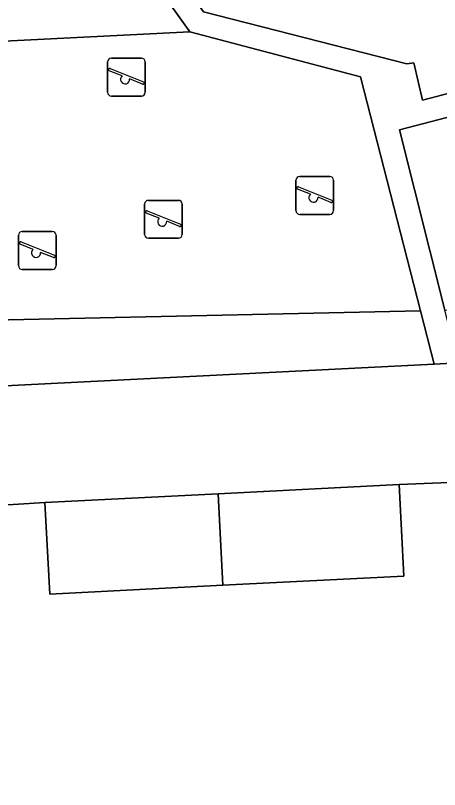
# Model space of a CAD drawing. Extents: x 160554 to 161248, y 385329 to 386506.
# Drawn here: x 160976.9 to 160988.06, y 385460.12 to 385480.51 of the extents above; entities that cross this region are included whole.
import ezdxf

# ---------------------------------------------------------------- set-up
doc = ezdxf.new("R2010")
doc.units = 0
for name, color, linetype in [('IMGEO_Erf', 7, 'Continuous'), ('IMGEO_Groenvoorziening', 7, 'Continuous'), ('IMGEO_Pand', 7, 'Continuous'), ('IMGEO_Speelvoorziening', 7, 'Continuous'), ('IMGEO_Voetpad_open', 7, 'Continuous')]:
    doc.layers.add(name, color=color, linetype=linetype)

msp = doc.modelspace()

# ---------------------------------------------------------------- linework, layer by layer
at = {"layer": 'IMGEO_Erf'}
msp.add_lwpolyline([(161002.288, 385449.875), (161001.337, 385468.992), (161000, 385468.904), (160994.321, 385468.528), (160994.453, 385466.168), (160989.773, 385465.905), (160989.642, 385468.265), (160987.002, 385468.16), (160987.126, 385465.746), (160982.356, 385465.501), (160977.798, 385465.266), (160977.673, 385467.68), (160975.025, 385467.513)], dxfattribs=at)
at = {"layer": 'IMGEO_Groenvoorziening'}
for points in [[(160995.618, 385483.369), (160991.189, 385486.265), (160978.653, 385485.16), (160981.851, 385480.614), (160987.205, 385479.242), (160987.382, 385479.265), (160987.617, 385478.282), (160996.214, 385480.538)], [(160981.486, 385480.083), (160977.914, 385485.094), (160956.058, 385483.167), (160952.516, 385478.626)], [(160981.486, 385480.083), (160952.516, 385478.626), (160951.48, 385477.297), (160951.79, 385471.951), (160987.562, 385472.734), (160985.986, 385478.898)], [(160996.341, 385479.937), (160987.007, 385477.499), (160988.205, 385472.75), (160995.402, 385473.384), (160997.174, 385475.979)], [(160987.92, 385471.331), (160987.562, 385472.734), (160951.79, 385471.951), (160951.932, 385469.506)]]:
    msp.add_lwpolyline(points, close=True, dxfattribs=at)
at = {"layer": 'IMGEO_Pand'}
for points in [[(160982.234, 385467.915), (160982.356, 385465.501), (160987.126, 385465.746), (160987.002, 385468.16)], [(160977.673, 385467.68), (160977.798, 385465.266), (160982.356, 385465.501), (160982.234, 385467.915)]]:
    msp.add_lwpolyline(points, close=True, dxfattribs=at)
at = {"layer": 'IMGEO_Speelvoorziening'}
for p, q in [((160979.422, 385479.392), (160980.212, 385479.392)), ((160980.212, 385479.392), (160979.422, 385479.392)), ((160979.322, 385478.492), (160979.322, 385479.292)), ((160979.322, 385479.292), (160979.322, 385478.492)), ((160980.312, 385479.292), (160980.312, 385478.492)), ((160980.312, 385478.492), (160980.312, 385479.292)), ((160979.705, 385478.92), (160979.366, 385479.057)), ((160979.391, 385479.117), (160980.267, 385478.764)), ((160980.243, 385478.704), (160979.903, 385478.841)), ((160980.212, 385478.392), (160979.422, 385478.392)), ((160979.422, 385478.392), (160980.212, 385478.392)), ((160984.282, 385475.375), (160984.282, 385476.175)), ((160984.282, 385476.175), (160984.282, 385475.375)), ((160984.382, 385476.275), (160985.172, 385476.275)), ((160985.172, 385476.275), (160984.382, 385476.275)), ((160985.272, 385476.175), (160985.272, 385475.375)), ((160985.272, 385475.375), (160985.272, 385476.175)), ((160984.665, 385475.803), (160984.326, 385475.94)), ((160984.351, 385476), (160985.227, 385475.647)), ((160985.203, 385475.587), (160984.863, 385475.724)), ((160980.298, 385474.744), (160980.298, 385475.544)), ((160980.298, 385475.544), (160980.298, 385474.744)), ((160980.398, 385475.644), (160981.188, 385475.644)), ((160981.188, 385475.644), (160980.398, 385475.644)), ((160981.288, 385475.544), (160981.288, 385474.744)), ((160981.288, 385474.744), (160981.288, 385475.544)), ((160980.681, 385475.172), (160980.342, 385475.309)), ((160980.367, 385475.369), (160981.243, 385475.016)), ((160981.219, 385474.956), (160980.879, 385475.093)), ((160985.172, 385475.275), (160984.382, 385475.275)), ((160984.382, 385475.275), (160985.172, 385475.275)), ((160976.976, 385473.923), (160976.976, 385474.723)), ((160976.976, 385474.723), (160976.976, 385473.923)), ((160977.076, 385474.823), (160977.866, 385474.823)), ((160977.866, 385474.823), (160977.076, 385474.823)), ((160977.966, 385474.723), (160977.966, 385473.923)), ((160977.966, 385473.923), (160977.966, 385474.723)), ((160977.359, 385474.351), (160977.02, 385474.488)), ((160977.045, 385474.548), (160977.921, 385474.195)), ((160981.188, 385474.644), (160980.398, 385474.644)), ((160980.398, 385474.644), (160981.188, 385474.644)), ((160977.897, 385474.135), (160977.557, 385474.272)), ((160977.866, 385473.823), (160977.076, 385473.823)), ((160977.076, 385473.823), (160977.866, 385473.823))]:
    msp.add_line(p, q, dxfattribs=at)
for centre, radius, start, end in [((160979.422, 385479.292), 0.1, 90, 180), ((160979.422, 385479.292), 0.1, 90, 180), ((160980.212, 385479.292), 0.1, 0, 90), ((160980.212, 385479.292), 0.1, 360, 90), ((160979.379, 385479.087), 0.0327, 68.078, 248.078), ((160979.784, 385478.83), 0.12, 130.9928, 5.1632), ((160980.255, 385478.734), 0.0327, 248.078, 68.078), ((160979.422, 385478.492), 0.1, 180, 270), ((160979.422, 385478.492), 0.1, 180, 270), ((160980.212, 385478.492), 0.1, 270, 0), ((160980.212, 385478.492), 0.1, 270, 0), ((160984.382, 385476.175), 0.1, 90, 180), ((160984.382, 385476.175), 0.1, 90, 180), ((160985.172, 385476.175), 0.1, 0, 90), ((160985.172, 385476.175), 0.1, 360, 90), ((160984.339, 385475.97), 0.0327, 68.078, 248.078), ((160984.744, 385475.713), 0.12, 130.9928, 5.1632), ((160980.398, 385475.544), 0.1, 90, 180), ((160980.398, 385475.544), 0.1, 90, 180), ((160981.188, 385475.544), 0.1, 0, 90), ((160981.188, 385475.544), 0.1, 360, 90), ((160985.215, 385475.617), 0.0327, 248.078, 68.078), ((160980.355, 385475.339), 0.0327, 68.078, 248.078), ((160984.382, 385475.375), 0.1, 180, 270), ((160984.382, 385475.375), 0.1, 180, 270), ((160985.172, 385475.375), 0.1, 270, 0), ((160985.172, 385475.375), 0.1, 270, 0), ((160980.76, 385475.082), 0.12, 130.9928, 5.1632), ((160981.231, 385474.986), 0.0327, 248.078, 68.078), ((160977.076, 385474.723), 0.1, 90, 180), ((160977.076, 385474.723), 0.1, 90, 180), ((160977.866, 385474.723), 0.1, 0, 90), ((160977.866, 385474.723), 0.1, 360, 90), ((160980.398, 385474.744), 0.1, 180, 270), ((160980.398, 385474.744), 0.1, 180, 270), ((160981.188, 385474.744), 0.1, 270, 0), ((160981.188, 385474.744), 0.1, 270, 0), ((160977.033, 385474.518), 0.0327, 68.078, 248.078), ((160977.438, 385474.261), 0.12, 130.9928, 5.1632), ((160977.909, 385474.165), 0.0327, 248.078, 68.078), ((160977.076, 385473.923), 0.1, 180, 270), ((160977.076, 385473.923), 0.1, 180, 270), ((160977.866, 385473.923), 0.1, 270, 0), ((160977.866, 385473.923), 0.1, 270, 0)]:
    msp.add_arc(centre, radius, start, end, dxfattribs=at)
at = {"layer": 'IMGEO_Voetpad_open'}
msp.add_lwpolyline([(160978.653, 385485.16), (160977.914, 385485.094), (160981.486, 385480.083), (160985.986, 385478.898), (160987.562, 385472.734), (160987.92, 385471.331), (160988.554, 385471.363), (160988.205, 385472.75), (160987.007, 385477.499), (160996.341, 385479.937), (160998.463, 385480.491), (160998.313, 385481.089), (160996.214, 385480.538), (160987.617, 385478.282), (160987.382, 385479.265), (160987.205, 385479.242), (160981.851, 385480.614)], close=True, dxfattribs=at)
for points in [[(161073.558, 385475.649), (161059.018, 385474.939), (161039.256, 385473.975), (161034.076, 385473.696), (161021.904, 385472.987), (161006.397, 385472.211), (161000.588, 385471.974), (161000, 385471.944), (160988.554, 385471.363), (160987.92, 385471.331), (160951.932, 385469.506), (160926.05, 385467.331), (160920.914, 385467.068), (160877.628, 385464.849)], [(160929.105, 385465.306), (160950.644, 385466.407), (160952.133, 385466.483), (160957.037, 385466.746), (160958.396, 385466.774), (160962.99, 385467.01), (160965.726, 385467.131), (160970.249, 385467.317), (160975.025, 385467.513), (160977.673, 385467.68), (160982.234, 385467.915), (160987.002, 385468.16), (160989.642, 385468.265), (160994.321, 385468.528), (161000, 385468.904), (161001.337, 385468.992), (161004.397, 385469.086), (161025.861, 385470.222), (161027.347, 385470.301), (161032.119, 385470.596)]]:
    msp.add_lwpolyline(points, dxfattribs=at)

doc.saveas('drawing.dxf')
